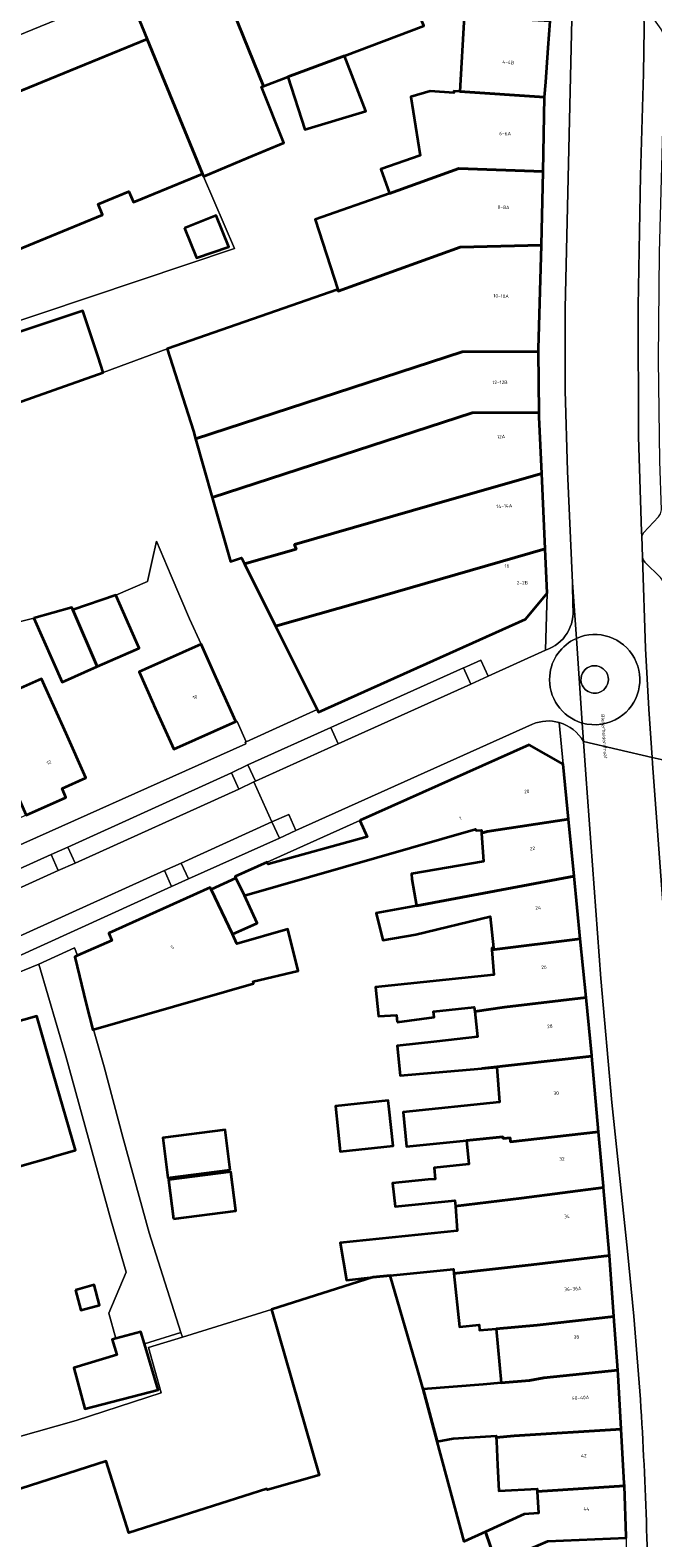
# Model space of a CAD drawing. Header units: metres. Extents: x 197700 to 204338, y 317132 to 325229.
# Tile 683 of 1056: x 202883 to 202947, y 318808 to 318963. Entities that reach past the tile are written whole.
import ezdxf
from ezdxf.enums import TextEntityAlignment as Align

# ---------------------------------------------------------------- set-up
doc = ezdxf.new("R2010")
doc.units = ezdxf.units.M
for name, color, linetype, lineweight in [('B-WE-GR-BEPLANTING_CULTUUR_BODEMBEDEKKER-GV', 90, 'Continuous', 18), ('B-WE-GR-BEPLANTING_CULTUUR_HEESTERS-GV', 90, 'Continuous', 18), ('B-WE-IE-TERREINAFSCHEIDING_KUNSTMATIG_MUUR-G', 90, 'IE-TERREINAFSCHEIDING-KUNSTMATIG-DICHT', 18), ('B-WE-OG-BEBOUWING-GV', 7, 'Continuous', 35), ('B-WE-OG-BEBOUWING-T18', 10, 'Continuous', 18), ('B-WE-OG-TERREIN_ERF-GV', 7, 'Continuous', 18), ('B-WE-OG-TOPOGRAFIE-T18', 10, 'Continuous', 18), ('B-WE-VH-VERHARDING_ASFALT-GV', 252, 'Continuous', 18), ('B-WE-VH-VERHARDING_BETONSTRAATSTEEN-GV', 252, 'Continuous', 18), ('B-WE-VH-VERHARDING_GESLOTEN-GV', 252, 'Continuous', 18), ('B-WE-VH-VERHARDING_OPEN-GV', 252, 'Continuous', 18), ('B-WE-VH-VERHARDING_STRAATBAKSTEEN-GV', 252, 'Continuous', 18), ('B-WE-VH-VERHARDING_TEGEL-GV', 252, 'Continuous', 18)]:
    doc.layers.add(name, color=color, linetype=linetype, lineweight=lineweight)
doc.styles.add('NLCS-ISO-M200-T18', font='NLCS-ISO.ttf', dxfattribs={"height": 0.36})
doc.linetypes.add('IE-TERREINAFSCHEIDING-KUNSTMATIG-DICHT', pattern='A,8,-1,[82,NLCS.SHX,S=0.75,R=90,X=0,Y=0],-1', length=10)

msp = doc.modelspace()

# ---------------------------------------------------------------- linework, layer by layer
at = {"layer": 'B-WE-GR-BEPLANTING_CULTUUR_BODEMBEDEKKER-GV'}
for points in [[(202905.752, 318887.162), (202904.071, 318886.341), (202904.851, 318884.664), (202906.377, 318885.389), (202906.542, 318885.467)], [(202909.025, 318879.62), (202910.726, 318880.399), (202909.986, 318882.032), (202908.252, 318881.292)], [(202885.493, 318877.92), (202886.224, 318876.274), (202887.971, 318877.048), (202887.24, 318878.695)], [(202897.903, 318874.615), (202899.643, 318875.404), (202898.885, 318877.016), (202897.187, 318876.272)]]:
    msp.add_lwpolyline(points, close=True, dxfattribs=at)
at = {"layer": 'B-WE-GR-BEPLANTING_CULTUUR_HEESTERS-GV'}
msp.add_lwpolyline([(202871.97, 318936.072), (202872.384, 318936.242), (202866.685, 318950.123), (202895.402, 318961.874), (202894.063, 318965.154), (202893.801, 318965.069), (202889.419, 318965.229), (202863.748, 318954.769)], dxfattribs=at)
msp.add_lwpolyline([(202927.993, 318897.14), (202928.741, 318895.479), (202930.513, 318896.283), (202929.771, 318897.938), (202928.315, 318897.284)], close=True, dxfattribs=at)
at = {"layer": 'B-WE-IE-TERREINAFSCHEIDING_KUNSTMATIG_MUUR-G'}
msp.add_lwpolyline([(202890.876, 318927.537), (202897.47, 318929.981)], dxfattribs=at)
at = {"layer": 'B-WE-OG-BEBOUWING-GV'}
for points in [[(202907.393, 318957.041), (202909.898, 318957.983), (202915.727, 318960.176), (202923.903, 318963.251), (202921.654, 318968.72), (202920.829, 318970.725), (202919.764, 318973.314), (202918.927, 318975.349), (202902.663, 318968.659)], [(202895.402, 318961.874), (202901.105, 318948.008), (202901.215, 318947.746), (202905.826, 318949.679), (202909.463, 318951.204), (202907.181, 318956.961), (202907.393, 318957.041), (202902.663, 318968.659), (202894.063, 318965.154)], [(202936.916, 318963.742), (202931.924, 318964.018), (202928.194, 318964.224), (202928.04, 318964.233), (202927.61, 318956.489), (202936.338, 318955.894), (202936.449, 318957.437), (202936.704, 318960.981)], [(202901.105, 318948.008), (202895.402, 318961.874), (202866.685, 318950.123), (202872.384, 318936.242), (202872.499, 318936.289), (202890.81, 318943.79), (202890.352, 318944.9), (202893.521, 318946.198), (202893.978, 318945.088), (202894.93, 318945.478)], [(202909.898, 318957.983), (202911.633, 318952.586), (202917.905, 318954.471), (202915.727, 318960.176)], [(202920.345, 318945.981), (202927.495, 318948.55), (202936.199, 318948.266), (202936.338, 318955.894), (202927.61, 318956.489), (202926.988, 318956.531), (202926.978, 318956.366), (202924.545, 318956.521), (202922.538, 318955.948), (202923.532, 318949.901), (202919.472, 318948.487)], [(202935.997, 318940.655), (202936.199, 318948.266), (202927.495, 318948.55), (202920.345, 318945.981), (202912.704, 318943.32), (202915.034, 318936.097), (202915.086, 318935.936), (202927.643, 318940.461)], [(202899.242, 318942.421), (202900.471, 318939.373), (202903.795, 318940.487), (202902.488, 318943.73)], [(202935.716, 318929.704), (202935.714, 318929.979), (202935.997, 318940.655), (202927.643, 318940.461), (202915.086, 318935.936), (202915.034, 318936.097), (202897.47, 318929.981), (202900.154, 318921.518), (202900.382, 318920.721), (202927.852, 318929.679)], [(202870.917, 318928.846), (202870.766, 318928.791), (202872.488, 318924.097), (202873.476, 318921.404), (202890.876, 318927.537), (202890.336, 318929.162), (202888.758, 318933.906), (202879.866, 318930.949), (202879.506, 318931.996), (202874.872, 318930.296)], [(202935.764, 318923.431), (202935.716, 318929.704), (202927.852, 318929.679), (202900.382, 318920.721), (202902.105, 318914.685), (202928.859, 318923.409)], [(202935.764, 318923.431), (202928.859, 318923.409), (202902.105, 318914.685), (202903.983, 318908.107), (202905.126, 318908.476), (202905.427, 318907.87), (202910.737, 318909.358), (202910.579, 318909.838), (202926.793, 318914.495), (202936.035, 318917.163), (202935.768, 318922.967)], [(202936.387, 318909.413), (202936.035, 318917.163), (202926.793, 318914.495), (202910.579, 318909.838), (202910.737, 318909.358), (202905.427, 318907.87), (202908.632, 318901.421), (202919.395, 318904.491)], [(202936.387, 318909.413), (202919.395, 318904.491), (202908.632, 318901.421), (202910.807, 318897.045), (202912.896, 318892.843), (202913.032, 318892.568), (202934.38, 318902.15), (202936.595, 318904.836)], [(202883.739, 318902.259), (202886.628, 318895.681), (202890.258, 318897.275), (202887.734, 318903.12), (202887.627, 318903.364)], [(202887.734, 318903.12), (202890.258, 318897.275), (202894.278, 318899.04), (202894.579, 318899.172), (202894.303, 318899.8), (202892.181, 318904.633)], [(202896.008, 318893.487), (202896.084, 318893.317), (202898.133, 318888.756), (202904.522, 318891.626), (202902.473, 318896.187), (202900.944, 318899.59), (202895.184, 318897.015), (202894.557, 318896.734)], [(202876.594, 318896.275), (202882.95, 318881.984), (202887.03, 318883.798), (202886.627, 318884.707), (202889.08, 318885.801), (202887.044, 318890.367), (202884.521, 318896.025), (202880.817, 318894.353), (202879.382, 318897.533)], [(202917.314, 318881.411), (202918.058, 318879.75), (202907.866, 318876.914), (202907.769, 318877.134), (202904.45, 318875.67), (202904.532, 318875.478), (202905.43, 318873.69), (202929.215, 318880.537), (202929.275, 318880.405), (202929.822, 318880.442), (202929.843, 318880.126), (202930.423, 318880.287), (202938.795, 318881.567), (202938.243, 318887.217), (202934.726, 318889.215)], [(202939.367, 318875.709), (202938.795, 318881.567), (202930.423, 318880.287), (202929.843, 318880.126), (202930.042, 318877.186), (202922.632, 318875.937), (202922.669, 318875.392), (202923.13, 318872.655)], [(202904.183, 318869.704), (202906.723, 318870.866), (202905.43, 318873.69), (202904.532, 318875.478), (202901.994, 318874.308)], [(202939.998, 318869.249), (202939.367, 318875.709), (202923.13, 318872.655), (202918.991, 318871.877), (202919.66, 318869.12), (202923.063, 318869.694), (202930.721, 318871.552), (202931.054, 318868.322), (202930.9, 318868.296), (202930.914, 318868.091)], [(202901.994, 318874.308), (202901.898, 318874.522), (202891.438, 318869.831), (202891.769, 318869.082), (202888.239, 318867.527), (202887.937, 318867.394), (202889.13, 318862.538), (202889.785, 318859.871), (202889.885, 318859.9), (202906.338, 318864.636), (202906.318, 318864.834), (202910.934, 318865.954), (202909.893, 318870.245), (202904.629, 318868.73), (202904.183, 318869.704)], [(202921.141, 318860.674), (202924.961, 318861.161), (202924.895, 318861.753), (202929.091, 318862.221), (202929.142, 318861.769), (202932.213, 318862.209), (202940.6, 318863.204), (202939.998, 318869.249), (202930.914, 318868.091), (202931.087, 318865.533), (202918.905, 318864.276), (202919.216, 318861.264), (202921.092, 318861.391)], [(202940.6, 318863.204), (202932.213, 318862.209), (202929.142, 318861.769), (202929.435, 318859.143), (202925.239, 318858.675), (202921.131, 318858.217), (202921.444, 318855.184), (202929.864, 318855.886), (202941.2, 318857.16), (202941.194, 318857.233)], [(202885.41, 318856.483), (202884.017, 318861.285), (202881.368, 318860.517), (202880.433, 318861.204), (202879.022, 318860.792), (202878.55, 318859.699), (202878.401, 318859.656), (202880.72, 318851.47), (202880.862, 318850.978), (202882.269, 318845.845), (202885.698, 318846.81), (202885.757, 318846.827), (202888.026, 318847.466)], [(202941.2, 318857.16), (202929.864, 318855.886), (202931.42, 318856.016), (202931.697, 318852.425), (202921.757, 318851.4), (202922.124, 318847.841), (202928.273, 318848.475), (202932.042, 318848.864), (202932.053, 318848.696), (202932.785, 318848.746), (202932.812, 318848.343), (202941.89, 318849.357)], [(202920.328, 318851.692), (202920.233, 318852.598), (202914.788, 318852.023), (202915.28, 318847.356), (202920.724, 318847.93)], [(202903.959, 318845.463), (202903.431, 318849.565), (202896.999, 318848.736), (202897.527, 318844.633)], [(202942.396, 318843.625), (202942.385, 318843.757), (202941.89, 318849.357), (202932.812, 318848.343), (202932.785, 318848.746), (202932.053, 318848.696), (202932.042, 318848.864), (202928.273, 318848.475), (202928.524, 318846.039), (202924.959, 318845.671), (202925.067, 318844.491), (202924.329, 318844.446), (202920.681, 318844.07), (202920.928, 318841.673), (202927.098, 318842.309), (202927.139, 318841.707), (202933.951, 318842.545)], [(202898.104, 318840.412), (202904.537, 318841.241), (202904.019, 318845.258), (202897.586, 318844.428)], [(202943.001, 318836.625), (202942.976, 318836.966), (202942.396, 318843.625), (202933.951, 318842.545), (202927.139, 318841.707), (202927.31, 318839.172), (202915.276, 318837.931), (202915.921, 318834.106), (202918.662, 318834.389), (202920.418, 318834.57), (202926.944, 318835.243), (202926.992, 318834.775), (202934.948, 318835.685)], [(202943.461, 318830.358), (202943.001, 318836.625), (202934.948, 318835.685), (202926.992, 318834.775), (202927.56, 318829.273), (202929.602, 318829.484), (202929.639, 318828.933), (202931.351, 318829.086), (202935.573, 318829.462)], [(202887.999, 318833.076), (202888.56, 318830.999), (202890.502, 318831.524), (202889.94, 318833.601)], [(202943.869, 318824.812), (202943.461, 318830.358), (202935.573, 318829.462), (202931.351, 318829.086), (202931.848, 318823.51), (202934.76, 318823.748), (202936.257, 318824.051)], [(202895.109, 318827.553), (202894.743, 318828.769), (202892.165, 318828.095), (202891.798, 318827.999), (202892.279, 318826.403), (202887.855, 318825.069), (202888.962, 318820.836), (202896.537, 318822.817)], [(202925.272, 318817.496), (202926.912, 318817.78), (202931.345, 318818.067), (202931.354, 318817.897), (202933.191, 318818.055), (202944.222, 318818.739), (202943.903, 318824.343), (202943.869, 318824.812), (202936.257, 318824.051), (202934.76, 318823.748), (202931.848, 318823.51), (202930.017, 318823.361), (202923.842, 318822.856)], [(202944.548, 318812.924), (202944.54, 318813.148), (202944.222, 318818.739), (202933.191, 318818.055), (202931.354, 318817.897), (202931.375, 318817.517), (202931.48, 318815.036), (202931.622, 318812.398), (202935.553, 318812.611), (202935.567, 318812.35)], [(202930.252, 318808.195), (202931.273, 318805.15), (202933.846, 318806.004), (202936.651, 318807.216), (202944.733, 318807.549), (202944.733, 318807.716), (202944.548, 318812.924), (202935.567, 318812.35), (202935.689, 318810.094), (202934.215, 318810.015)]]:
    msp.add_lwpolyline(points, close=True, dxfattribs=at)
msp.add_lwpolyline([(202931.273, 318805.15), (202930.252, 318808.195), (202928.062, 318807.189), (202925.272, 318817.496), (202923.842, 318822.856), (202923.271, 318824.809), (202920.418, 318834.57), (202918.662, 318834.389), (202908.211, 318831.087), (202913.123, 318814.021), (202907.802, 318812.489), (202907.74, 318812.624), (202893.507, 318808.093), (202891.16, 318815.467), (202846.106, 318800.96)], dxfattribs=at)
at = {"layer": 'B-WE-OG-TERREIN_ERF-GV'}
for points in [[(202879.866, 318930.949), (202888.758, 318933.906), (202890.336, 318929.162), (202890.876, 318927.537), (202897.47, 318929.981), (202915.034, 318936.097), (202912.704, 318943.32), (202920.345, 318945.981), (202919.472, 318948.487), (202923.532, 318949.901), (202922.538, 318955.948), (202924.545, 318956.521), (202926.978, 318956.366), (202926.988, 318956.531), (202927.61, 318956.489), (202928.04, 318964.233)], [(202923.903, 318963.251), (202915.727, 318960.176), (202917.905, 318954.471), (202911.633, 318952.586), (202909.898, 318957.983), (202907.393, 318957.041), (202907.181, 318956.961), (202909.463, 318951.204), (202905.826, 318949.679), (202901.215, 318947.746), (202904.376, 318940.324), (202879.506, 318931.996)], [(202877.749, 318876.897), (202905.566, 318889.307), (202905.488, 318889.478), (202905.59, 318889.524), (202904.677, 318891.634), (202904.522, 318891.626), (202898.133, 318888.756), (202896.084, 318893.317), (202896.008, 318893.487), (202894.557, 318896.734), (202895.184, 318897.015), (202900.944, 318899.59), (202899.771, 318902.201), (202897.885, 318906.621), (202896.36, 318910.173), (202895.912, 318908.199), (202895.422, 318906.029), (202892.181, 318904.633), (202894.303, 318899.8), (202894.579, 318899.172), (202894.278, 318899.04), (202890.258, 318897.275), (202886.628, 318895.681), (202883.739, 318902.259), (202878.689, 318900.975)], [(202892.165, 318828.095), (202891.439, 318830.706), (202893.235, 318834.905), (202891.689, 318840.217), (202887.033, 318857.151), (202884.225, 318866.619), (202877.824, 318864.025), (202877.104, 318863.733), (202853.996, 318856.671), (202781.97, 318835.803)], [(202881.368, 318860.517), (202884.017, 318861.285), (202885.41, 318856.483), (202888.026, 318847.466), (202885.757, 318846.827), (202885.698, 318846.81), (202882.269, 318845.845)], [(202837.995, 318802.998), (202835.897, 318810.426), (202839.461, 318811.434), (202841.514, 318804.164), (202858.81, 318809.368), (202872.616, 318813.571), (202868.483, 318828.511), (202869.687, 318828.745), (202869.601, 318829.059), (202876.148, 318830.854), (202879.401, 318818.99), (202879.805, 318817.322), (202888.076, 318819.654), (202896.838, 318822.492), (202895.525, 318827.148), (202899.032, 318828.237), (202898.868, 318828.715), (202895.109, 318827.553), (202896.537, 318822.817), (202888.962, 318820.836), (202887.855, 318825.069), (202892.279, 318826.403), (202891.798, 318827.999), (202892.165, 318828.095)]]:
    msp.add_lwpolyline(points, dxfattribs=at)
for points in [[(202872.499, 318936.289), (202873.454, 318933.995), (202873.686, 318933.36), (202869.905, 318931.827), (202870.917, 318928.846), (202874.872, 318930.296), (202879.506, 318931.996), (202904.376, 318940.324), (202901.215, 318947.746), (202901.105, 318948.008), (202894.93, 318945.478), (202893.978, 318945.088), (202893.521, 318946.198), (202890.352, 318944.9), (202890.81, 318943.79)], [(202900.471, 318939.373), (202899.242, 318942.421), (202902.488, 318943.73), (202903.795, 318940.487)], [(202884.521, 318896.025), (202887.044, 318890.367), (202889.08, 318885.801), (202886.627, 318884.707), (202887.03, 318883.798), (202882.95, 318881.984), (202879.03, 318880.242), (202878.633, 318881.169), (202876.205, 318880.071), (202874.144, 318884.626), (202872.5, 318888.259), (202872.703, 318888.348), (202871.915, 318889.96), (202876.136, 318891.865), (202874.56, 318895.357), (202876.594, 318896.275), (202879.382, 318897.533), (202880.817, 318894.353)], [(202918.662, 318834.389), (202915.921, 318834.106), (202915.276, 318837.931), (202927.31, 318839.172), (202927.139, 318841.707), (202927.098, 318842.309), (202920.928, 318841.673), (202920.681, 318844.07), (202924.329, 318844.446), (202925.067, 318844.491), (202924.959, 318845.671), (202928.524, 318846.039), (202928.273, 318848.475), (202922.124, 318847.841), (202921.757, 318851.4), (202931.697, 318852.425), (202931.42, 318856.016), (202929.864, 318855.886), (202921.444, 318855.184), (202921.131, 318858.217), (202925.239, 318858.675), (202929.435, 318859.143), (202929.142, 318861.769), (202929.091, 318862.221), (202924.895, 318861.753), (202924.961, 318861.161), (202921.141, 318860.674), (202921.092, 318861.391), (202919.216, 318861.264), (202918.905, 318864.276), (202931.087, 318865.533), (202930.914, 318868.091), (202930.9, 318868.296), (202931.054, 318868.322), (202930.721, 318871.552), (202923.063, 318869.694), (202919.66, 318869.12), (202918.991, 318871.877), (202923.13, 318872.655), (202922.669, 318875.392), (202922.632, 318875.937), (202930.042, 318877.186), (202929.843, 318880.126), (202929.822, 318880.442), (202929.275, 318880.405), (202929.215, 318880.537), (202905.43, 318873.69), (202906.723, 318870.866), (202904.183, 318869.704), (202904.629, 318868.73), (202909.893, 318870.245), (202910.934, 318865.954), (202906.318, 318864.834), (202906.338, 318864.636), (202889.885, 318859.9), (202890.956, 318856.045), (202892.903, 318848.821), (202895.617, 318838.964), (202898.868, 318828.715), (202899.032, 318828.237), (202908.211, 318831.087)], [(202907.769, 318877.134), (202907.866, 318876.914), (202918.058, 318879.75), (202917.314, 318881.411)], [(202920.724, 318847.93), (202915.28, 318847.356), (202914.788, 318852.023), (202920.233, 318852.598), (202920.328, 318851.692)], [(202903.959, 318845.463), (202897.527, 318844.633), (202896.999, 318848.736), (202903.431, 318849.565)], [(202898.104, 318840.412), (202897.586, 318844.428), (202904.019, 318845.258), (202904.537, 318841.241)], [(202923.271, 318824.809), (202923.842, 318822.856), (202930.017, 318823.361), (202931.848, 318823.51), (202931.351, 318829.086), (202929.639, 318828.933), (202929.602, 318829.484), (202927.56, 318829.273), (202926.992, 318834.775), (202926.944, 318835.243), (202920.418, 318834.57)], [(202887.999, 318833.076), (202889.94, 318833.601), (202890.502, 318831.524), (202888.56, 318830.999)], [(202931.354, 318817.897), (202931.345, 318818.067), (202926.912, 318817.78), (202925.272, 318817.496), (202928.062, 318807.189), (202930.252, 318808.195), (202934.215, 318810.015), (202935.689, 318810.094), (202935.567, 318812.35), (202935.553, 318812.611), (202931.622, 318812.398), (202931.48, 318815.036), (202931.375, 318817.517)]]:
    msp.add_lwpolyline(points, close=True, dxfattribs=at)
at = {"layer": 'B-WE-VH-VERHARDING_ASFALT-GV'}
for points in [[(202940.209, 318891.463), (202940.342, 318889.547), (202947.4, 318887.923), (202947.055, 318892.894), (202946.739, 318899.14), (202946.412, 318908.527), (202946.348, 318910.692), (202946.31, 318911.157), (202946.014, 318920.924), (202945.97, 318934.389), (202946.226, 318947.853), (202946.515, 318958.34), (202946.589, 318962.962), (202946.515, 318965.997), (202946.186, 318978.512), (202945.538, 318996.86), (202945.39, 318998.134), (202937.059, 318997.876), (202939.511, 318980.745)], [(202939.162, 318965.438), (202938.441, 318934.175), (202938.447, 318925.685), (202938.691, 318917.378), (202939.211, 318905.884), (202939.606, 318900.181)], [(202951.806, 318838.134), (202951.774, 318838.419), (202950.582, 318849.045), (202949.426, 318861.141), (202948.817, 318868.805), (202947.443, 318887.307), (202947.4, 318887.923), (202940.342, 318889.547), (202940.59, 318886.155), (202942.125, 318865.153), (202943.268, 318852.375), (202944.884, 318837.067), (202945.518, 318830.399), (202946.195, 318821.809)]]:
    msp.add_lwpolyline(points, dxfattribs=at)
for points in [[(202939.606, 318900.181, -0.9236117), (202944.023, 318892.032)], [(202944.023, 318892.032, -0.2169332), (202940.209, 318891.463)], [(202946.195, 318821.809, -0.0178766), (202947.006, 318795.015)]]:
    msp.add_lwpolyline(points, format="xyb", dxfattribs=at)
at = {"layer": 'B-WE-VH-VERHARDING_BETONSTRAATSTEEN-GV'}
for points in [[(202946.515, 318965.997), (202946.589, 318962.962), (202946.515, 318958.34), (202946.226, 318947.853), (202945.97, 318934.389), (202946.014, 318920.924), (202946.31, 318911.157), (202946.348, 318910.692), (202946.532, 318911.028), (202948.054, 318912.68), (202948.275, 318913.016), (202948.358, 318913.402), (202948.21, 318918.416), (202948.05, 318928.893), (202948.183, 318939.895), (202948.766, 318961.404), (202948.682, 318962.187), (202948.33, 318962.892), (202946.868, 318964.96)], [(202949.578, 318887.422), (202949.138, 318893.299), (202948.565, 318905.722), (202948.461, 318906.177), (202948.285, 318906.457), (202946.64, 318908.022), (202946.489, 318908.251), (202946.412, 318908.527), (202946.739, 318899.14), (202947.055, 318892.894), (202947.4, 318887.923)]]:
    msp.add_lwpolyline(points, close=True, dxfattribs=at)
msp.add_lwpolyline([(202949.578, 318887.422), (202947.4, 318887.923), (202947.443, 318887.307), (202948.817, 318868.805), (202949.426, 318861.141), (202950.582, 318849.045), (202951.774, 318838.419)], dxfattribs=at)
at = {"layer": 'B-WE-VH-VERHARDING_GESLOTEN-GV'}
msp.add_lwpolyline([(202878.689, 318900.975), (202883.739, 318902.259), (202887.627, 318903.364), (202887.734, 318903.12), (202892.181, 318904.633), (202895.422, 318906.029), (202895.912, 318908.199), (202896.36, 318910.173), (202897.885, 318906.621), (202899.771, 318902.201), (202900.944, 318899.59), (202902.473, 318896.187), (202904.522, 318891.626), (202904.677, 318891.634), (202905.59, 318889.524), (202912.896, 318892.843), (202910.807, 318897.045), (202908.632, 318901.421), (202905.427, 318907.87), (202905.126, 318908.476), (202903.983, 318908.107), (202902.105, 318914.685), (202900.382, 318920.721), (202900.154, 318921.518), (202897.47, 318929.981), (202890.876, 318927.537), (202873.476, 318921.404)], dxfattribs=at)
at = {"layer": 'B-WE-VH-VERHARDING_OPEN-GV'}
for points in [[(202928.741, 318895.479), (202927.993, 318897.14), (202914.323, 318891.007), (202915.084, 318889.32)], [(202884.225, 318866.619), (202887.033, 318857.151), (202891.689, 318840.217), (202893.235, 318834.905), (202891.439, 318830.706), (202892.165, 318828.095), (202894.743, 318828.769), (202895.109, 318827.553), (202898.868, 318828.715), (202895.617, 318838.964), (202892.903, 318848.821), (202890.956, 318856.045), (202889.885, 318859.9), (202889.785, 318859.871), (202889.13, 318862.538), (202887.937, 318867.394), (202888.239, 318867.527), (202887.907, 318868.33)]]:
    msp.add_lwpolyline(points, close=True, dxfattribs=at)
msp.add_lwpolyline([(202846.106, 318800.96), (202891.16, 318815.467), (202893.507, 318808.093), (202907.74, 318812.624), (202907.802, 318812.489), (202913.123, 318814.021), (202908.211, 318831.087), (202899.032, 318828.237), (202895.525, 318827.148), (202896.838, 318822.492), (202888.076, 318819.654), (202879.805, 318817.322), (202879.401, 318818.99), (202872.854, 318817.195), (202869.687, 318828.745), (202868.483, 318828.511), (202872.616, 318813.571), (202858.81, 318809.368), (202841.514, 318804.164)], dxfattribs=at)
at = {"layer": 'B-WE-VH-VERHARDING_STRAATBAKSTEEN-GV'}
for points in [[(202939.606, 318900.181), (202939.211, 318905.884), (202939.233, 318903.491)], [(202936.424, 318898.964), (202930.513, 318896.283)], [(202939.606, 318900.181), (202940.209, 318891.463)], [(202940.209, 318891.463), (202939.606, 318900.181)], [(202930.513, 318896.283), (202928.741, 318895.479), (202915.084, 318889.32), (202906.542, 318885.467), (202906.377, 318885.389), (202908.252, 318881.292), (202909.986, 318882.032), (202910.726, 318880.399), (202935.098, 318891.35)], [(202935.098, 318891.35), (202910.726, 318880.399), (202909.025, 318879.62), (202899.643, 318875.404), (202897.903, 318874.615), (202878.207, 318865.683), (202877.308, 318865.298), (202877.824, 318864.025), (202884.225, 318866.619), (202887.907, 318868.33), (202888.239, 318867.527), (202891.769, 318869.082), (202891.438, 318869.831), (202901.898, 318874.522), (202901.994, 318874.308), (202904.532, 318875.478), (202904.45, 318875.67), (202907.769, 318877.134), (202917.314, 318881.411), (202934.726, 318889.215), (202938.243, 318887.217)], [(202938.243, 318887.217), (202937.841, 318891.518)], [(202940.342, 318889.547), (202940.209, 318891.463)]]:
    msp.add_lwpolyline(points, dxfattribs=at)
for points in [[(202873.371, 318875.013), (202874.256, 318872.83), (202885.493, 318877.92), (202887.24, 318878.695), (202904.071, 318886.341), (202905.752, 318887.162), (202914.323, 318891.007), (202927.993, 318897.14), (202928.315, 318897.284), (202929.771, 318897.938), (202930.513, 318896.283), (202936.424, 318898.964), (202936.595, 318904.836), (202934.38, 318902.15), (202913.032, 318892.568), (202912.896, 318892.843), (202905.59, 318889.524), (202905.488, 318889.478), (202905.566, 318889.307), (202877.749, 318876.897)], [(202914.323, 318891.007), (202905.752, 318887.162), (202906.542, 318885.467), (202915.084, 318889.32)], [(202887.971, 318877.048), (202904.851, 318884.664), (202904.071, 318886.341), (202887.24, 318878.695)], [(202906.377, 318885.389), (202904.851, 318884.664), (202887.971, 318877.048), (202886.224, 318876.274), (202874.933, 318871.159), (202876.625, 318866.983), (202877.448, 318867.344), (202897.187, 318876.272), (202898.885, 318877.016), (202908.252, 318881.292)], [(202899.643, 318875.404), (202909.025, 318879.62), (202908.252, 318881.292), (202898.885, 318877.016)], [(202886.224, 318876.274), (202885.493, 318877.92), (202874.256, 318872.83), (202874.933, 318871.159)], [(202877.448, 318867.344), (202878.207, 318865.683), (202897.903, 318874.615), (202897.187, 318876.272)]]:
    msp.add_lwpolyline(points, close=True, dxfattribs=at)
for points in [[(202939.233, 318903.491, -0.3642388), (202936.424, 318898.964)], [(202944.023, 318892.032, 0.9236117), (202939.606, 318900.181)], [(202936.857, 318896.322, -0.2740084), (202939.606, 318900.181)], [(202939.606, 318900.181, 0.2740084), (202936.857, 318896.322)], [(202940.076, 318895.857, -1.8191142), (202942.174, 318894.714)], [(202942.174, 318894.714, 1.8191142), (202940.076, 318895.857)], [(202940.209, 318891.463, -0.3578824), (202936.857, 318896.322)], [(202936.857, 318896.322, 0.3578824), (202940.209, 318891.463)], [(202942.174, 318894.714, -0.5435266), (202940.076, 318895.857)], [(202940.076, 318895.857, 0.5435266), (202942.174, 318894.714)], [(202937.841, 318891.518, 0.1698085), (202935.098, 318891.35)], [(202935.098, 318891.35, -0.1698085), (202937.841, 318891.518)], [(202937.841, 318891.518, -0.1987985), (202940.342, 318889.547)], [(202940.209, 318891.463, 0.2169332), (202944.023, 318892.032)]]:
    msp.add_lwpolyline(points, format="xyb", dxfattribs=at)
at = {"layer": 'B-WE-VH-VERHARDING_TEGEL-GV'}
msp.add_lwpolyline([(202863.748, 318954.769), (202889.419, 318965.229), (202893.801, 318965.069), (202894.063, 318965.154), (202902.663, 318968.659), (202918.927, 318975.349), (202922.218, 318976.693), (202927.15, 318978.728), (202932.082, 318980.763), (202932.06, 318984.853), (202917.089, 318978.788), (202812.326, 318936.035), (202813.116, 318934.103), (202817.076, 318935.723), (202818.219, 318936.189), (202833.232, 318942.338), (202834.405, 318942.837), (202849.11, 318948.838), (202850.214, 318949.255), (202859.661, 318953.104)], close=True, dxfattribs=at)
for points in [[(202932.06, 318984.853), (202932.082, 318980.763), (202934.777, 318973.959), (202937.15, 318967.968), (202936.916, 318963.742), (202936.704, 318960.981), (202936.449, 318957.437), (202936.338, 318955.894), (202936.199, 318948.266)], [(202939.233, 318903.491), (202939.211, 318905.884), (202938.691, 318917.378), (202938.447, 318925.685), (202938.441, 318934.175), (202939.162, 318965.438), (202939.561, 318980.392)], [(202936.199, 318948.266), (202935.997, 318940.655), (202935.714, 318929.979), (202935.716, 318929.704), (202935.764, 318923.431), (202935.768, 318922.967), (202936.035, 318917.163), (202936.387, 318909.413), (202936.595, 318904.836), (202936.424, 318898.964)], [(202948.054, 318912.68), (202946.532, 318911.028), (202946.348, 318910.692), (202946.412, 318908.527), (202946.489, 318908.251), (202946.64, 318908.022), (202948.285, 318906.457)], [(202937.841, 318891.518), (202938.243, 318887.217), (202938.795, 318881.567), (202939.367, 318875.709), (202939.998, 318869.249), (202940.6, 318863.204), (202941.194, 318857.233), (202941.2, 318857.16), (202941.89, 318849.357), (202942.385, 318843.757), (202942.396, 318843.625)], [(202946.195, 318821.809), (202945.518, 318830.399), (202944.884, 318837.067), (202943.268, 318852.375), (202942.125, 318865.153), (202940.59, 318886.155), (202940.342, 318889.547)], [(202942.396, 318843.625), (202942.976, 318836.966), (202943.001, 318836.625), (202943.461, 318830.358), (202943.869, 318824.812), (202943.903, 318824.343), (202944.222, 318818.739), (202944.54, 318813.148), (202944.548, 318812.924), (202944.733, 318807.716), (202944.733, 318807.549), (202944.716, 318801.425), (202944.611, 318797.737), (202944.435, 318791.542), (202944.298, 318786.746), (202944.174, 318784.198), (202944.17, 318784.107), (202943.844, 318775.327), (202943.842, 318775.273), (202942.923, 318767.407), (202941.947, 318759.054), (202944.042, 318758.8), (202945.411, 318770.158)]]:
    msp.add_lwpolyline(points, dxfattribs=at)
for points in [[(202936.424, 318898.964, 0.3642388), (202939.233, 318903.491)], [(202940.342, 318889.547, 0.1987985), (202937.841, 318891.518)], [(202947.006, 318795.015, 0.0178766), (202946.195, 318821.809)]]:
    msp.add_lwpolyline(points, format="xyb", dxfattribs=at)

# ---------------------------------------------------------------- texts
at = {"layer": 'B-WE-OG-BEBOUWING-T18', "style": 'NLCS-ISO-M200-T18'}
for s, rotation, p in [('4-4B', 355.9, (202932.587, 318959.496)), ('6-6A', 359, (202932.269, 318952.153)), ('8-8A', 358.5, (202932.099, 318944.567)), ('10-10A', 358.5, (202931.857, 318935.423)), ('12-12B', 0.4, (202931.74, 318926.537)), ('12A', 2.6, (202931.856, 318920.954)), ('14-14A', 2.6, (202932.183, 318913.805)), ('16', 2.6, (202932.463, 318907.644)), ('10', 24.1, (202900.329, 318894.127)), ('12', 23.9, (202885.281, 318887.398)), ('20', 5.5, (202934.497, 318884.422)), ('1', 24.1, (202927.656, 318881.663)), ('22', 5.5, (202935.071, 318878.544)), ('24', 5.5, (202935.667, 318872.442)), ('5', 24.1, (202897.983, 318868.383)), ('26', 5.6, (202936.269, 318866.332)), ('28', 5.6, (202936.875, 318860.238)), ('30', 5, (202937.521, 318853.352)), ('32', 5, (202938.12, 318846.578)), ('34', 4.9, (202938.639, 318840.664)), ('36-36A', 4.2, (202939.242, 318833.199)), ('38', 4.2, (202939.607, 318828.232)), ('40-40A', 3.2, (202940.03, 318821.991)), ('42', 3.2, (202940.37, 318816.019)), ('44', 2, (202940.631, 318810.526))]:
    msp.add_text(s, height=0.36, rotation=rotation, dxfattribs=at).set_placement(p, align=Align.MIDDLE)
msp.add_text('2-2B', height=0.36, dxfattribs=at).set_placement((202934.045, 318905.913), align=Align.MIDDLE)
at = {"layer": 'B-WE-OG-TOPOGRAFIE-T18', "style": 'NLCS-ISO-M200-T18'}
msp.add_text('Bleijerheiderstraat', height=0.36, rotation=274, dxfattribs=at).set_placement((202942.423, 318890.075), align=Align.MIDDLE)

doc.saveas('drawing.dxf')
